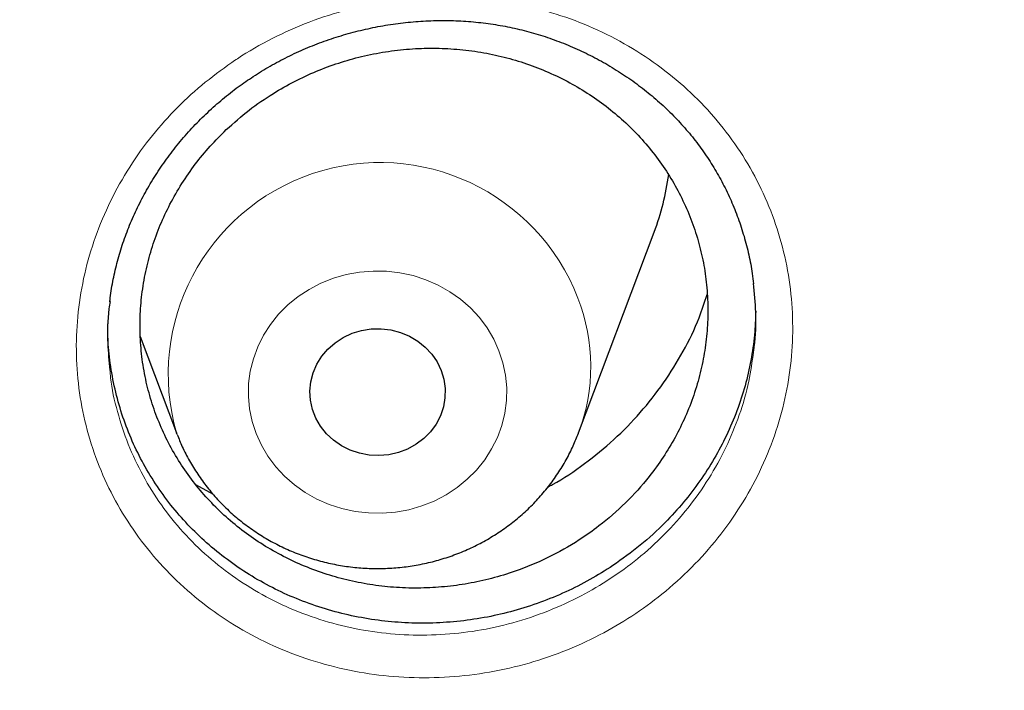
# Model space of a CAD drawing. Header units: millimetres. Extents: x 8 to 791, y 12 to 1717.
# Tile 317 of 344: x 414.22 to 420.04, y 1568.53 to 1572.5. Entities that reach past the tile are written whole.
import ezdxf

# ---------------------------------------------------------------- set-up
doc = ezdxf.new("R2010")
doc.units = ezdxf.units.MM

msp = doc.modelspace()

# ---------------------------------------------------------------- linework, layer by layer
at = {"color": 7, "linetype": 'Continuous', "lineweight": 30}
for p, q in [((417.5246, 1570.0525), (417.9716, 1571.2407)), ((414.9341, 1570.6221), (415.1484, 1570.0525)), ((415.1516, 1570.0442), (415.1484, 1570.0525)), ((415.2611, 1569.7477), (415.3643, 1569.691))]:
    msp.add_line(p, q, dxfattribs=at)
at = {"color": 8, "linetype": 'Continuous', "lineweight": 0, "flags": 128}
msp.add_lwpolyline([(417.0541, 1570.539), (417.0775, 1570.4673), (417.0927, 1570.3937), (417.0997, 1570.319), (417.0983, 1570.244), (417.0885, 1570.1696), (417.0706, 1570.0965), (417.0445, 1570.0256), (417.0108, 1569.9576), (416.9696, 1569.8933), (416.9215, 1569.8334), (416.867, 1569.7786), (416.8066, 1569.7294), (416.7412, 1569.6864), (416.6713, 1569.65), (416.5977, 1569.6207), (416.5212, 1569.5988), (416.4428, 1569.5845), (416.3632, 1569.578), (416.2832, 1569.5793), (416.2039, 1569.5884), (416.126, 1569.6053), (416.0504, 1569.6297), (415.978, 1569.6614), (415.9095, 1569.7), (415.8456, 1569.7451), (415.7872, 1569.7963), (415.7347, 1569.8529), (415.6889, 1569.9143), (415.6501, 1569.9799), (415.6189, 1570.0489), (415.5955, 1570.1207), (415.5803, 1570.1943), (415.5733, 1570.269), (415.5747, 1570.344), (415.5845, 1570.4184), (415.6024, 1570.4915), (415.6285, 1570.5624), (415.6622, 1570.6303), (415.7034, 1570.6946), (415.7515, 1570.7545), (415.806, 1570.8093), (415.8664, 1570.8585), (415.9318, 1570.9016), (416.0017, 1570.9379), (416.0753, 1570.9672), (416.1518, 1570.9891), (416.2302, 1571.0035), (416.3098, 1571.01), (416.3898, 1571.0087), (416.4691, 1570.9995), (416.547, 1570.9827), (416.6226, 1570.9583), (416.695, 1570.9266), (416.7635, 1570.8879), (416.8274, 1570.8428), (416.8858, 1570.7917), (416.9383, 1570.7351), (416.9841, 1570.6736), (417.0229, 1570.608), (417.0541, 1570.539)], dxfattribs=at)
at = {"color": 7, "linetype": 'Continuous', "lineweight": 30, "flags": 128}
msp.add_lwpolyline([(416.7124, 1570.4223), (416.7283, 1570.3696), (416.7359, 1570.3153), (416.7349, 1570.2605), (416.7255, 1570.2064), (416.7077, 1570.1542), (416.6821, 1570.105), (416.6491, 1570.0598), (416.6094, 1570.0196), (416.5639, 1569.9853), (416.5136, 1569.9575), (416.4595, 1569.9369), (416.4028, 1569.9239), (416.3446, 1569.9188), (416.2863, 1569.9217), (416.2291, 1569.9325), (416.1741, 1569.951), (416.1226, 1569.9769), (416.0757, 1570.0095), (416.0343, 1570.0481), (415.9994, 1570.092), (415.9716, 1570.1402), (415.9516, 1570.1917), (415.9399, 1570.2454), (415.9366, 1570.3001), (415.9418, 1570.3546), (415.9554, 1570.4079), (415.9771, 1570.4588), (416.0065, 1570.5061), (416.043, 1570.5489), (416.0857, 1570.5863), (416.1337, 1570.6174), (416.1861, 1570.6417), (416.2416, 1570.6585), (416.2992, 1570.6676), (416.3576, 1570.6687), (416.4155, 1570.6619), (416.4718, 1570.6471), (416.5251, 1570.6249), (416.5745, 1570.5956), (416.6188, 1570.5599), (416.657, 1570.5185), (416.6885, 1570.4723), (416.7124, 1570.4223)], dxfattribs=at)
at = {"color": 8, "linetype": 'Continuous', "lineweight": 0}
for centre, radius, start, end in [((416.3521, 1570.3988), 1.2525, 21.12632, 196.04997), ((416.4819, 1570.446), 1.1145, 339.26443, 21.2693)]:
    msp.add_arc(centre, radius, start, end, dxfattribs=at)
at = {"color": 7, "linetype": 'Continuous', "lineweight": 30}
msp.add_arc((416.5283, 1571.7845), 1.5423, 339.35534, 352.39049, dxfattribs=at)
at = {"color": 8, "linetype": 'Continuous', "lineweight": 0}
for points, knots in [([(391.9045, 1595.5601), (392.4167, 1595.554), (393.441, 1595.5418), (394.9746, 1595.4431), (396.5022, 1595.2859), (398.0209, 1595.0645), (399.5189, 1594.7828), (400.9934, 1594.442), (402.4421, 1594.0442), (403.8711, 1593.5881), (405.2863, 1593.0715), (406.6846, 1592.494), (408.0626, 1591.8555), (409.4094, 1591.1609), (410.7224, 1590.4114), (411.9913, 1589.6132), (413.2146, 1588.769), (414.3908, 1587.8813), (415.525, 1586.9469), (416.6217, 1585.9615), (417.678, 1584.9259), (418.6907, 1583.8413), (419.6517, 1582.716), (420.559, 1581.5521), (421.4057, 1580.3591), (422.1916, 1579.1399), (422.9161, 1577.8976), (423.5829, 1576.6271), (424.1942, 1575.3229), (424.7476, 1573.9869), (425.2409, 1572.6212), (425.6697, 1571.2366), (426.033, 1569.8355), (426.3296, 1568.4294), (426.555, 1567.0207), (426.6943, 1565.8992), (426.7359, 1565.244), (426.7476, 1565.0598)], [0, 0, 0, 0, 0.029296, 0.058593, 0.087889, 0.117185, 0.146482, 0.175255, 0.204028, 0.232802, 0.261575, 0.290871, 0.320168, 0.349464, 0.37876, 0.408057, 0.43683, 0.465603, 0.494377, 0.52315, 0.552446, 0.581743, 0.611039, 0.640335, 0.669632, 0.698405, 0.727178, 0.755951, 0.784725, 0.814021, 0.843317, 0.872614, 0.90191, 0.931207, 0.95998, 0.988753, 1, 1, 1, 1]), ([(391.9045, 1594.1384), (391.4079, 1594.1325), (390.4148, 1594.1207), (388.9279, 1594.0251), (387.4468, 1593.8726), (385.9744, 1593.658), (384.522, 1593.3848), (383.0924, 1593.0544), (381.6879, 1592.6687), (380.3024, 1592.2266), (378.9303, 1591.7256), (377.5746, 1591.1657), (376.2385, 1590.5467), (374.9327, 1589.8732), (373.6598, 1589.1465), (372.4295, 1588.3727), (371.2435, 1587.5542), (370.1031, 1586.6936), (369.0035, 1585.7876), (367.9401, 1584.8322), (366.916, 1583.8281), (365.9341, 1582.7766), (365.0025, 1581.6855), (364.1228, 1580.5571), (363.3018, 1579.4004), (362.54, 1578.2184), (361.8375, 1577.0139), (361.191, 1575.7821), (360.5983, 1574.5176), (360.0617, 1573.2223), (359.5835, 1571.8983), (359.1678, 1570.5558), (358.8154, 1569.1975), (358.5287, 1567.8341), (358.3069, 1566.4685), (358.1492, 1565.1035), (358.0544, 1563.7333), (358.0226, 1562.3523), (358.0552, 1560.9629), (358.1534, 1559.568), (358.317, 1558.1784), (358.5454, 1556.797), (358.8367, 1555.4344), (359.1888, 1554.0932), (359.5999, 1552.7754), (360.0712, 1551.4755), (360.6051, 1550.1882), (361.2019, 1548.9163), (361.8617, 1547.6628), (362.5795, 1546.4377), (363.3541, 1545.2435), (364.179, 1544.0892), (365.0514, 1542.9765), (365.9686, 1541.9066), (366.9343, 1540.8749), (367.9527, 1539.8773), (369.0228, 1538.9165), (370.1437, 1537.9953), (371.3066, 1537.1212), (372.5093, 1536.2959), (373.7422, 1535.5256), (375.0021, 1534.8108), (376.2859, 1534.1517), (377.5989, 1533.5453), (378.9467, 1532.9892), (380.3273, 1532.4858), (381.7385, 1532.0371), (383.1694, 1531.6471), (384.6173, 1531.3164), (386.0705, 1531.0475), (387.526, 1530.8394), (388.981, 1530.6914), (390.4414, 1530.6025), (391.9134, 1530.5727), (393.3942, 1530.6033), (394.8811, 1530.6954), (396.3622, 1530.8488), (397.8346, 1531.0632), (399.2869, 1531.3364), (400.7165, 1531.6668), (402.1211, 1532.0525), (403.5066, 1532.4947), (404.8787, 1532.9956), (406.2344, 1533.5555), (407.5705, 1534.1745), (408.8762, 1534.848), (410.1492, 1535.5747), (411.3795, 1536.3486), (412.5655, 1537.1671), (413.7058, 1538.0276), (414.8055, 1538.9336), (415.8688, 1539.889), (416.8929, 1540.8931), (417.8748, 1541.9446), (418.8065, 1543.0357), (419.6861, 1544.1641), (420.5071, 1545.3208), (421.269, 1546.5028), (421.9715, 1547.7073), (422.6179, 1548.9391), (423.2106, 1550.2036), (423.7472, 1551.4989), (424.2255, 1552.8229), (424.6412, 1554.1654), (424.9936, 1555.5237), (425.2803, 1556.8871), (425.5021, 1558.2527), (425.6598, 1559.6178), (425.7545, 1560.9879), (425.7863, 1562.3689), (425.7538, 1563.7583), (425.6555, 1565.1532), (425.492, 1566.5428), (425.2635, 1567.9243), (424.9723, 1569.2868), (424.6202, 1570.6281), (424.2091, 1571.9458), (423.7378, 1573.2457), (423.2038, 1574.533), (422.6071, 1575.8049), (421.9473, 1577.0584), (421.2294, 1578.2835), (420.4549, 1579.4778), (419.63, 1580.632), (418.7576, 1581.7447), (417.8403, 1582.8146), (416.8747, 1583.8463), (415.8563, 1584.8439), (414.7861, 1585.8047), (413.6653, 1586.726), (412.5024, 1587.6), (411.2997, 1588.4253), (410.0668, 1589.1956), (408.8069, 1589.9104), (407.5231, 1590.5695), (406.2101, 1591.1759), (404.8623, 1591.732), (403.4817, 1592.2354), (402.0705, 1592.6841), (400.6395, 1593.0741), (399.1917, 1593.4048), (397.7385, 1593.6737), (396.283, 1593.882), (394.828, 1594.0291), (393.3676, 1594.1213), (392.3922, 1594.1327), (391.9045, 1594.1384)], [0, 0, 0, 0, 0.007, 0.014, 0.021, 0.028, 0.035, 0.041875, 0.04875, 0.055625, 0.0625, 0.0695, 0.0765, 0.0835, 0.0905, 0.0975, 0.104375, 0.11125, 0.118125, 0.125, 0.132, 0.139, 0.146, 0.153, 0.16, 0.166875, 0.17375, 0.180625, 0.1875, 0.1945, 0.2015, 0.2085, 0.2155, 0.2225, 0.229375, 0.23625, 0.243125, 0.25, 0.257, 0.264, 0.271, 0.278, 0.285, 0.291875, 0.29875, 0.305625, 0.3125, 0.3195, 0.3265, 0.3335, 0.3405, 0.3475, 0.354375, 0.36125, 0.368125, 0.375, 0.382, 0.389, 0.396, 0.403, 0.41, 0.416875, 0.42375, 0.430625, 0.4375, 0.4445, 0.4515, 0.4585, 0.4655, 0.4725, 0.479375, 0.48625, 0.493125, 0.5, 0.507, 0.514, 0.521, 0.528, 0.535, 0.541875, 0.54875, 0.555625, 0.5625, 0.5695, 0.5765, 0.5835, 0.5905, 0.5975, 0.604375, 0.61125, 0.618125, 0.625, 0.632, 0.639, 0.646, 0.653, 0.66, 0.666875, 0.67375, 0.680625, 0.6875, 0.6945, 0.7015, 0.7085, 0.7155, 0.7225, 0.729375, 0.73625, 0.743125, 0.75, 0.757, 0.764, 0.771, 0.778, 0.785, 0.791875, 0.79875, 0.805625, 0.8125, 0.8195, 0.8265, 0.8335, 0.8405, 0.8475, 0.854375, 0.86125, 0.868125, 0.875, 0.882, 0.889, 0.896, 0.903, 0.91, 0.916875, 0.92375, 0.930625, 0.9375, 0.9445, 0.9515, 0.9585, 0.9655, 0.9725, 0.979375, 0.98625, 0.993125, 1, 1, 1, 1]), ([(415.4748, 1572.2434), (415.486, 1572.2509), (415.5628, 1572.3026), (415.7127, 1572.3888), (415.9314, 1572.486), (416.1595, 1572.5598), (416.3943, 1572.6084), (416.6325, 1572.632), (416.8712, 1572.6303), (417.1072, 1572.6026), (417.3376, 1572.5499), (417.5598, 1572.4732), (417.7708, 1572.3723), (417.9679, 1572.2494), (418.1486, 1572.1062), (418.3101, 1571.9439), (418.4509, 1571.7654), (418.5698, 1571.5725), (418.6642, 1571.3671), (418.7338, 1571.1522), (418.7775, 1570.9308), (418.7942, 1570.7056), (418.7845, 1570.4796), (418.7485, 1570.255), (418.6858, 1570.035), (418.598, 1569.8221), (418.4861, 1569.6192), (418.3509, 1569.4291), (418.1948, 1569.254), (418.0238, 1569.0995), (417.8414, 1568.9668), (417.6456, 1568.8521), (417.4324, 1568.7555), (417.2042, 1568.6798), (416.9694, 1568.6287), (416.7312, 1568.6037), (416.4926, 1568.6037), (416.256, 1568.6289), (416.0247, 1568.6801), (415.8014, 1568.7557), (415.5892, 1568.8545), (415.3913, 1568.9762), (415.2097, 1569.1182), (415.0463, 1569.279), (414.904, 1569.4571), (414.7838, 1569.6495), (414.6873, 1569.854), (414.6165, 1570.0683), (414.5713, 1570.2892), (414.5522, 1570.5143), (414.5606, 1570.7406), (414.5952, 1570.9654), (414.6558, 1571.1858), (414.7422, 1571.3987), (414.8523, 1571.6019), (414.9828, 1571.7896), (415.1316, 1571.9592), (415.2937, 1572.1121), (415.4145, 1572.1997), (415.4748, 1572.2434)], [0, 0, 0, 0, 0.003044, 0.020975, 0.038963, 0.056894, 0.074819, 0.092802, 0.110728, 0.128624, 0.146578, 0.164475, 0.182389, 0.200361, 0.218275, 0.236112, 0.254005, 0.271841, 0.28971, 0.307636, 0.325504, 0.343324, 0.361201, 0.379021, 0.396887, 0.414809, 0.432675, 0.45054, 0.468461, 0.486325, 0.502928, 0.519531, 0.53752, 0.555566, 0.573553, 0.591465, 0.609432, 0.627342, 0.645284, 0.663284, 0.681226, 0.699108, 0.717048, 0.73493, 0.7528, 0.770728, 0.788597, 0.806439, 0.824337, 0.842178, 0.860021, 0.877922, 0.895765, 0.913595, 0.931481, 0.949309, 0.96619, 0.983119, 1, 1, 1, 1]), ([(414.7548, 1570.4248), (414.756, 1570.4095), (414.7621, 1570.3261), (414.7969, 1570.178), (414.8594, 1569.9838), (414.9473, 1569.7988), (415.0559, 1569.6246), (415.1848, 1569.4636), (415.3327, 1569.3184), (415.4971, 1569.1902), (415.6762, 1569.0805), (415.8682, 1568.9914), (416.0703, 1568.9236), (416.2796, 1568.8779), (416.4937, 1568.8556), (416.7096, 1568.8563), (416.9251, 1568.8796), (417.1375, 1568.9265), (417.344, 1568.9957), (417.5368, 1569.0838), (417.7139, 1569.1882), (417.8788, 1569.3088), (418.0335, 1569.4491), (418.1747, 1569.6082), (418.2971, 1569.7808), (418.3984, 1569.9649), (418.4774, 1570.1581), (418.5333, 1570.3479), (418.5505, 1570.4739), (418.5584, 1570.532)], [0, 0, 0, 0, 0.008696, 0.047217, 0.085616, 0.124075, 0.162658, 0.201119, 0.239609, 0.278222, 0.316713, 0.355329, 0.39407, 0.432688, 0.471244, 0.509924, 0.548484, 0.587198, 0.62604, 0.66476, 0.700483, 0.736206, 0.77466, 0.813235, 0.851687, 0.890138, 0.928712, 0.967163, 1, 1, 1, 1])]:
    msp.add_open_spline(points, degree=3, knots=knots, dxfattribs=at)
at = {"color": 7, "linetype": 'Continuous', "lineweight": 30}
for points, knots in [([(359.3262, 1565.5288), (359.3303, 1565.5683), (359.3503, 1565.761), (359.3936, 1566.1062), (359.4564, 1566.5643), (359.527, 1567.0214), (359.6048, 1567.4774), (359.69, 1567.9323), (359.7824, 1568.386), (359.8821, 1568.8383), (359.9891, 1569.2891), (360.1032, 1569.7384), (360.2246, 1570.1861), (360.3531, 1570.6319), (360.4887, 1571.0759), (360.6315, 1571.5179), (360.7813, 1571.9579), (360.9382, 1572.3957), (361.102, 1572.8313), (361.2728, 1573.2644), (361.4506, 1573.6952), (361.6352, 1574.1233), (361.8267, 1574.5489), (362.025, 1574.9716), (362.23, 1575.3915), (362.4418, 1575.8085), (362.6602, 1576.2225), (362.8852, 1576.6333), (363.1168, 1577.0409), (363.3548, 1577.4452), (363.5994, 1577.8461), (363.8503, 1578.2434), (364.1076, 1578.6373), (364.3712, 1579.0274), (364.6409, 1579.4138), (364.9169, 1579.7963), (365.199, 1580.1749), (365.487, 1580.5494), (365.7811, 1580.9199), (366.0811, 1581.2862), (366.3869, 1581.6481), (366.6984, 1582.0058), (367.0157, 1582.359), (367.3386, 1582.7077), (367.6671, 1583.0518), (368.001, 1583.3912), (368.3403, 1583.7259), (368.685, 1584.0558), (369.0349, 1584.3807), (369.39, 1584.7007), (369.7501, 1585.0157), (370.1153, 1585.3255), (370.4854, 1585.6302), (370.8604, 1585.9296), (371.24, 1586.2236), (371.6244, 1586.5123), (372.0134, 1586.7955), (372.4068, 1587.0733), (372.8047, 1587.3454), (373.2068, 1587.6119), (373.6132, 1587.8727), (374.0238, 1588.1277), (374.4384, 1588.3769), (374.8569, 1588.6203), (375.2793, 1588.8577), (375.7054, 1589.0891), (376.1352, 1589.3145), (376.5686, 1589.5338), (377.0054, 1589.747), (377.4456, 1589.954), (377.889, 1590.1548), (378.3357, 1590.3492), (378.7854, 1590.5374), (379.238, 1590.7192), (379.6936, 1590.8946), (380.1518, 1591.0636), (380.6128, 1591.226), (381.0763, 1591.382), (381.5422, 1591.5314), (382.0105, 1591.6742), (382.481, 1591.8104), (382.9537, 1591.94), (383.4284, 1592.0628), (383.9049, 1592.179), (384.3833, 1592.2884), (384.8634, 1592.3911), (385.3451, 1592.487), (385.8283, 1592.5761), (386.3128, 1592.6583), (386.7987, 1592.7338), (387.2856, 1592.8023), (387.7736, 1592.864), (388.2626, 1592.9188), (388.7523, 1592.9667), (389.2428, 1593.0077), (389.7339, 1593.0418), (390.2255, 1593.0689), (390.7174, 1593.0891), (391.2096, 1593.1024), (391.702, 1593.1087), (392.1944, 1593.1081), (392.6868, 1593.1006), (393.1789, 1593.0861), (393.6708, 1593.0646), (394.1623, 1593.0362), (394.6533, 1593.0009), (395.1437, 1592.9587), (395.6333, 1592.9096), (396.1221, 1592.8536), (396.6099, 1592.7907), (397.0967, 1592.7209), (397.5822, 1592.6442), (398.0665, 1592.5608), (398.5495, 1592.4705), (399.0309, 1592.3734), (399.5107, 1592.2695), (399.9888, 1592.1589), (400.465, 1592.0415), (400.9393, 1591.9175), (401.4116, 1591.7867), (401.8817, 1591.6494), (402.3496, 1591.5054), (402.8151, 1591.3548), (403.2782, 1591.1977), (403.7386, 1591.0341), (404.1964, 1590.864), (404.6514, 1590.6874), (405.1036, 1590.5045), (405.5527, 1590.3152), (405.9988, 1590.1196), (406.4417, 1589.9178), (406.8813, 1589.7097), (407.3175, 1589.4954), (407.7502, 1589.275), (408.1794, 1589.0486), (408.6048, 1588.8161), (409.0265, 1588.5776), (409.4443, 1588.3332), (409.8582, 1588.083), (410.268, 1587.8269), (410.6737, 1587.5651), (411.0751, 1587.2976), (411.4721, 1587.0245), (411.8648, 1586.7458), (412.2529, 1586.4616), (412.6365, 1586.172), (413.0153, 1585.877), (413.3894, 1585.5766), (413.7586, 1585.2711), (414.1229, 1584.9604), (414.4822, 1584.6445), (414.8363, 1584.3236), (415.1853, 1583.9978), (415.529, 1583.6671), (415.8674, 1583.3316), (416.2003, 1582.9913), (416.5278, 1582.6464), (416.8497, 1582.2969), (417.166, 1581.943), (417.4765, 1581.5846), (417.7813, 1581.2218), (418.0802, 1580.8548), (418.3732, 1580.4836), (418.6602, 1580.1084), (418.9412, 1579.7291), (419.2161, 1579.3459), (419.4848, 1578.9589), (419.7472, 1578.5681), (420.0034, 1578.1737), (420.2532, 1577.7757), (420.4966, 1577.3742), (420.7335, 1576.9693), (420.9639, 1576.5611), (421.1878, 1576.1498), (421.405, 1575.7353), (421.6156, 1575.3178), (421.8194, 1574.8974), (422.0165, 1574.4741), (422.2068, 1574.0482), (422.3902, 1573.6196), (422.5667, 1573.1884), (422.7363, 1572.7548), (422.8989, 1572.3189), (423.0545, 1571.8807), (423.2031, 1571.4403), (423.3446, 1570.998), (423.479, 1570.5536), (423.6063, 1570.1075), (423.7263, 1569.6596), (423.8392, 1569.21), (423.9449, 1568.7589), (424.0433, 1568.3064), (424.1345, 1567.8525), (424.2183, 1567.3974), (424.295, 1566.9411), (424.3639, 1566.4838), (424.4166, 1566.1007), (424.4435, 1565.8698), (424.4526, 1565.7918)], [0, 0, 0, 0, 0.001323, 0.006459, 0.011595, 0.016731, 0.021867, 0.027003, 0.032139, 0.037275, 0.042411, 0.047547, 0.052683, 0.057819, 0.062955, 0.068091, 0.073226, 0.078362, 0.083498, 0.088634, 0.093769, 0.098905, 0.10404, 0.109176, 0.114311, 0.119447, 0.124582, 0.129717, 0.134853, 0.139988, 0.145123, 0.150258, 0.155393, 0.160528, 0.165663, 0.170798, 0.175933, 0.181068, 0.186203, 0.191337, 0.196472, 0.201607, 0.206741, 0.211876, 0.217011, 0.222145, 0.227279, 0.232414, 0.237548, 0.242682, 0.247817, 0.252951, 0.258085, 0.263219, 0.268353, 0.273487, 0.278621, 0.283755, 0.288889, 0.294023, 0.299157, 0.304291, 0.309425, 0.314559, 0.319692, 0.324826, 0.32996, 0.335093, 0.340227, 0.345361, 0.350494, 0.355628, 0.360761, 0.365895, 0.371028, 0.376162, 0.381295, 0.386429, 0.391562, 0.396695, 0.401829, 0.406962, 0.412095, 0.417229, 0.422362, 0.427495, 0.432628, 0.437762, 0.442895, 0.448028, 0.453161, 0.458295, 0.463428, 0.468561, 0.473694, 0.478827, 0.483961, 0.489094, 0.494227, 0.49936, 0.504493, 0.509627, 0.51476, 0.519893, 0.525026, 0.530159, 0.535292, 0.540426, 0.545559, 0.550692, 0.555825, 0.560958, 0.566092, 0.571225, 0.576358, 0.581491, 0.586625, 0.591758, 0.596891, 0.602024, 0.607158, 0.612291, 0.617424, 0.622558, 0.627691, 0.632824, 0.637958, 0.643091, 0.648225, 0.653358, 0.658492, 0.663625, 0.668759, 0.673892, 0.679026, 0.684159, 0.689293, 0.694427, 0.69956, 0.704694, 0.709828, 0.714962, 0.720096, 0.725229, 0.730363, 0.735497, 0.740631, 0.745765, 0.750899, 0.756033, 0.761167, 0.766302, 0.771436, 0.77657, 0.781704, 0.786839, 0.791973, 0.797108, 0.802242, 0.807377, 0.812511, 0.817646, 0.82278, 0.827915, 0.83305, 0.838185, 0.84332, 0.848454, 0.853589, 0.858724, 0.863859, 0.868994, 0.87413, 0.879265, 0.8844, 0.889535, 0.894671, 0.899806, 0.904941, 0.910077, 0.915212, 0.920348, 0.925483, 0.930619, 0.935755, 0.94089, 0.946026, 0.951162, 0.956298, 0.961434, 0.966569, 0.971705, 0.976841, 0.981977, 0.987113, 0.992249, 0.997385, 1, 1, 1, 1]), ([(415.602, 1572.1606), (415.6184, 1572.1711), (415.6674, 1572.2025), (415.7521, 1572.2506), (415.8571, 1572.3028), (415.9658, 1572.3491), (416.0778, 1572.3893), (416.1925, 1572.4232), (416.3093, 1572.4506), (416.4277, 1572.4713), (416.5469, 1572.4851), (416.6663, 1572.4919), (416.7852, 1572.4918), (416.903, 1572.4847), (417.019, 1572.4707), (417.1328, 1572.4498), (417.2446, 1572.4221), (417.3547, 1572.3878), (417.4632, 1572.3466), (417.5695, 1572.2988), (417.6729, 1572.2445), (417.7729, 1572.184), (417.8687, 1572.1178), (417.9597, 1572.0462), (418.0451, 1571.9696), (418.1247, 1571.8887), (418.1978, 1571.8039), (418.2644, 1571.7154), (418.3246, 1571.6231), (418.3788, 1571.5268), (418.4268, 1571.4265), (418.4685, 1571.3225), (418.5035, 1571.2156), (418.5313, 1571.106), (418.5498, 1571.0121), (418.5562, 1570.9544), (418.5584, 1570.9343)], [0, 0, 0, 0, 0.014946, 0.044633, 0.074462, 0.104496, 0.134714, 0.16508, 0.195552, 0.226079, 0.256598, 0.287045, 0.317368, 0.347523, 0.377478, 0.407193, 0.436759, 0.466597, 0.496764, 0.527203, 0.557844, 0.588612, 0.619422, 0.650167, 0.680763, 0.71114, 0.741244, 0.771036, 0.800696, 0.830631, 0.860839, 0.891282, 0.921912, 0.952673, 0.983506, 1, 1, 1, 1]), ([(415.4428, 1571.8462), (415.4102, 1571.8138), (415.345, 1571.749), (415.2573, 1571.6418), (415.1777, 1571.5274), (415.1087, 1571.4071), (415.0507, 1571.2827), (415.0039, 1571.1552), (414.9681, 1571.0232), (414.9442, 1570.8895), (414.9322, 1570.7548), (414.9321, 1570.6209), (414.944, 1570.4864), (414.9677, 1570.3541), (415.0032, 1570.2245), (415.0497, 1570.0994), (415.1077, 1569.9775), (415.1763, 1569.8615), (415.2552, 1569.7516), (415.343, 1569.6494), (415.4407, 1569.5538), (415.5464, 1569.4669), (415.6598, 1569.3891), (415.779, 1569.3212), (415.9054, 1569.2626), (416.0364, 1569.2148), (416.1715, 1569.1777), (416.3087, 1569.1518), (416.4496, 1569.1368), (416.5911, 1569.1334), (416.7326, 1569.1413), (416.8725, 1569.1603), (417.0121, 1569.1907), (417.1707, 1569.2389), (417.3457, 1569.3118), (417.5104, 1569.4048), (417.664, 1569.5135), (417.8055, 1569.6368), (417.93, 1569.7756), (418.0253, 1569.9072), (418.0965, 1570.0255), (418.157, 1570.1481), (418.207, 1570.276), (418.2455, 1570.4071), (418.2723, 1570.5403), (418.2872, 1570.6738), (418.2904, 1570.8092), (418.2814, 1570.9435), (418.2606, 1571.0763), (418.2283, 1571.2057), (418.1842, 1571.3331), (418.129, 1571.4558), (418.0629, 1571.5733), (417.9871, 1571.684), (417.9008, 1571.7891), (417.8056, 1571.8863), (417.7018, 1571.9753), (417.5911, 1572.0549), (417.4722, 1572.126), (417.3476, 1572.1868), (417.2178, 1572.2372), (417.0845, 1572.2768), (416.9465, 1572.3058), (416.8066, 1572.3234), (416.6654, 1572.3296), (416.5246, 1572.3247), (416.383, 1572.3083), (416.2431, 1572.2806), (416.1065, 1572.2419), (415.974, 1572.1929), (415.8447, 1572.133), (415.7108, 1572.057), (415.5739, 1571.9633), (415.4867, 1571.8854), (415.4428, 1571.8462)], [0, 0, 0, 0, 0.013235, 0.02647, 0.04004, 0.053709, 0.066958, 0.0803, 0.093749, 0.107419, 0.120662, 0.134051, 0.14744, 0.161103, 0.174342, 0.187723, 0.201104, 0.21476, 0.227997, 0.241375, 0.254754, 0.268408, 0.281647, 0.295029, 0.30841, 0.322067, 0.33531, 0.3487, 0.36209, 0.375753, 0.389005, 0.402349, 0.4158, 0.429472, 0.449337, 0.46952, 0.483198, 0.503064, 0.523247, 0.536925, 0.550212, 0.563499, 0.576976, 0.59065, 0.603895, 0.617286, 0.630678, 0.644343, 0.657584, 0.670967, 0.684349, 0.698007, 0.711244, 0.724623, 0.738002, 0.751655, 0.764894, 0.778274, 0.791654, 0.805309, 0.818553, 0.831939, 0.845325, 0.858986, 0.872235, 0.885577, 0.899026, 0.912695, 0.925985, 0.939275, 0.952754, 0.96643, 0.983122, 1, 1, 1, 1]), ([(414.7544, 1570.8279), (414.7551, 1570.8357), (414.7592, 1570.8803), (414.7737, 1570.9609), (414.7985, 1571.0692), (414.8309, 1571.1761), (414.8704, 1571.2818), (414.917, 1571.3862), (414.9705, 1571.4885), (415.0307, 1571.5881), (415.0973, 1571.6846), (415.1699, 1571.7773), (415.2483, 1571.8657), (415.3318, 1571.9492), (415.4201, 1572.0273), (415.51, 1572.0983), (415.5723, 1572.1405), (415.602, 1572.1606)], [0, 0, 0, 0, 0.014797, 0.084894, 0.1543383, 0.2237738, 0.2940464, 0.3648317, 0.4360387, 0.5075553, 0.5792555, 0.6509994, 0.7226163, 0.7939853, 0.8650041, 0.9355951, 1, 1, 1, 1]), ([(418.5584, 1570.532), (418.56, 1570.5417), (418.573, 1570.6192), (418.5758, 1570.7555), (418.5644, 1570.8801), (418.5592, 1570.937)], [0, 0, 0, 0, 0.072378, 0.576991, 1, 1, 1, 1]), ([(417.3453, 1569.7343), (417.3538, 1569.7386), (417.4296, 1569.7771), (417.5609, 1569.8693), (417.7358, 1570.0103), (417.892, 1570.171), (418.0298, 1570.346), (418.1461, 1570.5342), (418.2322, 1570.7102), (418.2693, 1570.8256), (418.2841, 1570.8717)], [0, 0, 0, 0, 0.018642, 0.166114, 0.313117, 0.460147, 0.607645, 0.754675, 0.901789, 1, 1, 1, 1]), ([(414.7557, 1570.8302), (414.7534, 1570.8156), (414.74, 1570.7335), (414.7373, 1570.597), (414.7495, 1570.4771), (414.7548, 1570.4248)], [0, 0, 0, 0, 0.108, 0.61095, 1, 1, 1, 1]), ([(418.5714, 1570.7723), (418.5698, 1570.7256), (418.5665, 1570.6283), (418.5447, 1570.481), (418.5103, 1570.3309), (418.462, 1570.1823), (418.401, 1570.0381), (418.3276, 1569.8994), (418.243, 1569.7674), (418.1464, 1569.6409), (418.0298, 1569.5127), (417.8917, 1569.3849), (417.7822, 1569.307), (417.7272, 1569.2679)], [0, 0, 0, 0, 0.0798744, 0.1663138, 0.253358, 0.3410187, 0.4301715, 0.5166175, 0.6036681, 0.6913332, 0.7804873, 0.8896349, 1, 1, 1, 1]), ([(417.7272, 1569.2679), (417.6824, 1569.2395), (417.5926, 1569.1825), (417.4488, 1569.1105), (417.2985, 1569.0485), (417.1437, 1568.9989), (416.9856, 1568.9619), (416.8257, 1568.9378), (416.6628, 1568.9263), (416.5003, 1568.928), (416.3396, 1568.9425), (416.1821, 1568.9699), (416.0264, 1569.0102), (415.8756, 1569.0629), (415.731, 1569.1275), (415.5937, 1569.203), (415.4626, 1569.2903), (415.3403, 1569.3878), (415.2276, 1569.4948), (415.1255, 1569.6101), (415.0332, 1569.7348), (414.9528, 1569.8664), (414.8848, 1570.0038), (414.8297, 1570.1457), (414.7868, 1570.2933), (414.7579, 1570.4438), (414.7426, 1570.5792), (414.7426, 1570.6635), (414.7427, 1570.6974)], [0, 0, 0, 0, 0.038456, 0.077183, 0.116179, 0.15583, 0.194406, 0.233258, 0.272531, 0.312375, 0.350908, 0.389716, 0.428802, 0.468554, 0.506977, 0.54567, 0.584638, 0.624267, 0.662727, 0.701459, 0.740502, 0.780187, 0.818595, 0.857272, 0.896225, 0.93584, 0.974254, 1, 1, 1, 1]), ([(415.1522, 1570.044), (415.1619, 1570.0196), (415.1831, 1569.9663), (415.2241, 1569.8874), (415.2732, 1569.8073), (415.3287, 1569.731), (415.39, 1569.6591), (415.4569, 1569.5918), (415.529, 1569.5296), (415.6059, 1569.4729), (415.6871, 1569.422), (415.7722, 1569.3772), (415.8607, 1569.3387), (415.952, 1569.3069), (416.0457, 1569.282), (416.1412, 1569.264), (416.2379, 1569.2531), (416.3352, 1569.2494), (416.4327, 1569.2529), (416.5295, 1569.2636), (416.6253, 1569.2815), (416.7194, 1569.3065), (416.8113, 1569.3383), (416.9004, 1569.3769), (416.986, 1569.422), (417.0679, 1569.4734), (417.1453, 1569.5307), (417.2179, 1569.5935), (417.2853, 1569.6615), (417.3469, 1569.7343), (417.4026, 1569.8114), (417.4517, 1569.8924), (417.4927, 1569.9724), (417.5139, 1570.0266), (417.5237, 1570.0515)], [0, 0, 0, 0, 0.02616, 0.057295, 0.088467, 0.119683, 0.150949, 0.182268, 0.213643, 0.245074, 0.27656, 0.3081, 0.339691, 0.371329, 0.403008, 0.434725, 0.466474, 0.498249, 0.530044, 0.561851, 0.593663, 0.625473, 0.657274, 0.689059, 0.72082, 0.75255, 0.784242, 0.81589, 0.847487, 0.87903, 0.910515, 0.94194, 0.973306, 1, 1, 1, 1])]:
    msp.add_open_spline(points, degree=3, knots=knots, dxfattribs=at)

doc.saveas('drawing.dxf')
